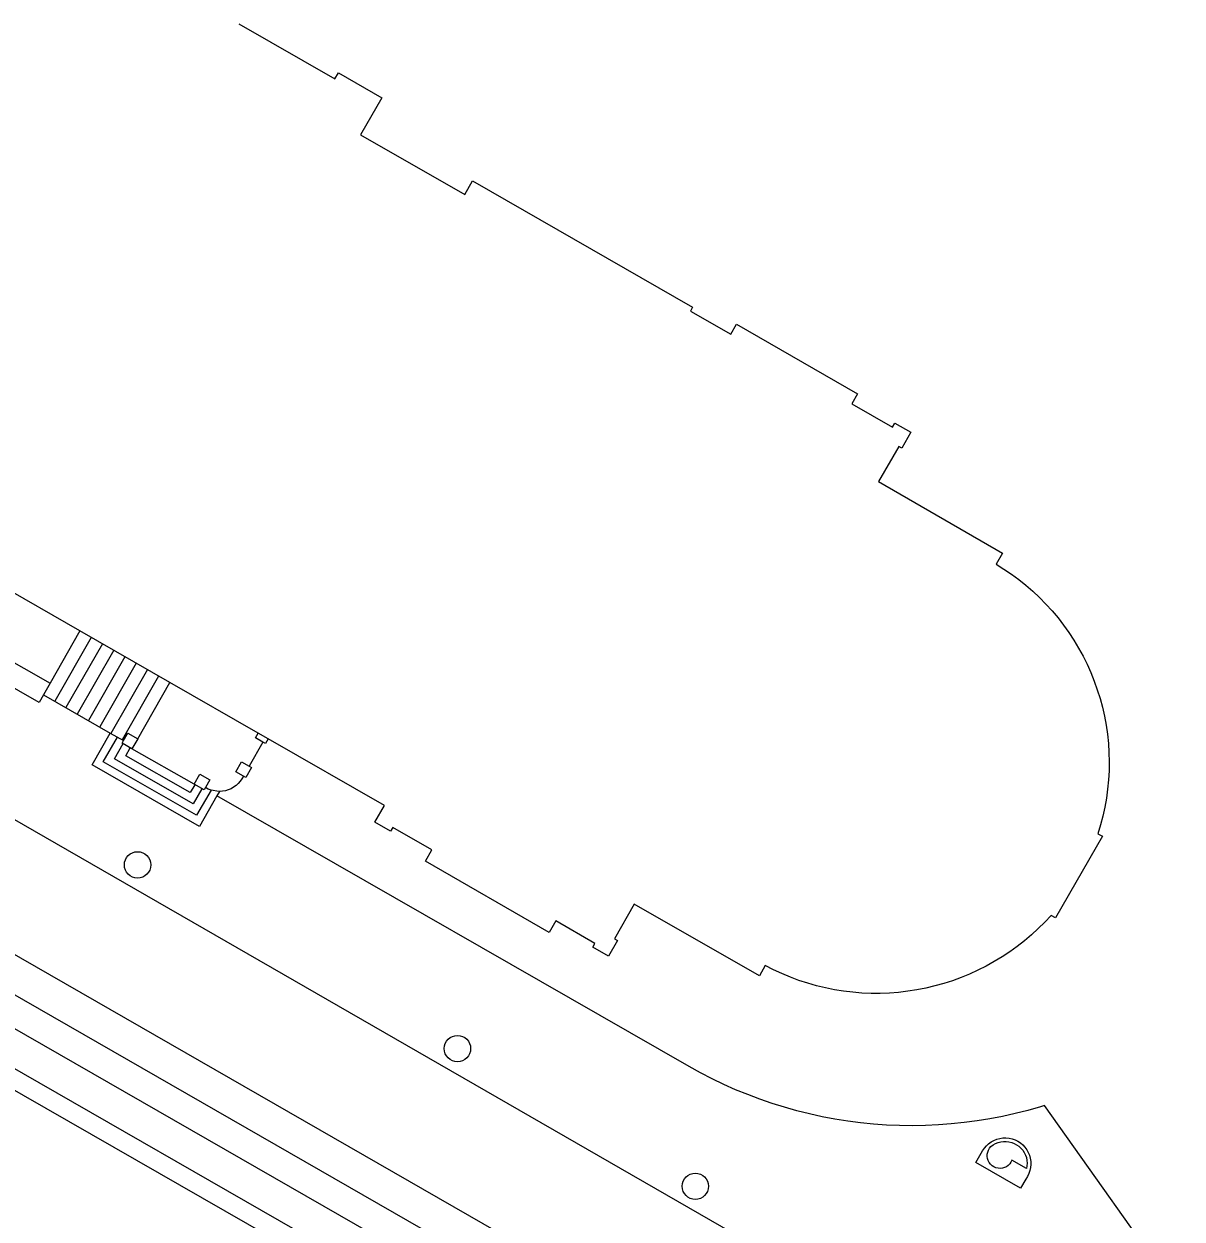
# Model space of a CAD drawing. Extents: x 122462 to 123306, y 485548 to 486417.
# Drawn here: x 123029.5 to 123078.7, y 486366.2 to 486417 of the extents above; entities that cross this region are included whole.
import ezdxf

# ---------------------------------------------------------------- set-up
doc = ezdxf.new("R2010")
doc.units = 0
for name, color, linetype in [('Level 1', 7, 'Continuous'), ('Level 17', 7, 'Continuous'), ('Level 21', 7, 'Continuous'), ('Level 22', 7, 'Continuous'), ('Level 30', 7, 'Continuous'), ('Level 31', 7, 'Continuous'), ('Level 33', 7, 'Continuous'), ('Level 37', 7, 'Continuous'), ('Level 43', 7, 'Continuous'), ('Level 53', 7, 'Continuous'), ('N werkgrens', 7, 'Continuous')]:
    doc.layers.add(name, color=color, linetype=linetype)

msp = doc.modelspace()

# ---------------------------------------------------------------- linework, layer by layer
at = {"layer": 'Level 1'}
for p, q in [((123031.911, 486391.169), (123019.989, 486397.995)), ((123035.73, 486388.983), (123031.911, 486391.169)), ((123039.479, 486386.836), (123035.73, 486388.983)), ((123039.904, 486386.593), (123039.479, 486386.836))]:
    msp.add_line(p, q, dxfattribs=at)
for points in [[(123038.655, 486416.958), (123042.74, 486414.621), (123042.889, 486414.881), (123044.737, 486413.821), (123043.836, 486412.252), (123048.259, 486409.714), (123048.588, 486410.287), (123057.938, 486404.923), (123057.843, 486404.758), (123059.561, 486403.773), (123059.809, 486404.207), (123064.948, 486401.248), (123064.699, 486400.814), (123066.439, 486399.828), (123066.533, 486399.992), (123067.215, 486399.613), (123066.827, 486398.936), (123066.697, 486399.011), (123065.837, 486397.521), (123071.106, 486394.48), (123070.832, 486394.004), (123071.163, 486393.799), (123071.485, 486393.582), (123071.798, 486393.352), (123072.102, 486393.11), (123072.396, 486392.855), (123072.68, 486392.59), (123072.953, 486392.313), (123073.215, 486392.025), (123073.465, 486391.728), (123073.703, 486391.421), (123073.929, 486391.104)], [(123073.929, 486391.104), (123074.142, 486390.779), (123074.342, 486390.446), (123074.529, 486390.104), (123074.701, 486389.756), (123074.86, 486389.402), (123075.005, 486389.041), (123075.135, 486388.674), (123075.251, 486388.303), (123075.352, 486387.928), (123075.438, 486387.549), (123075.508, 486387.166), (123075.564, 486386.782), (123075.604, 486386.395), (123075.629, 486386.007), (123075.638, 486385.618), (123075.632, 486385.23), (123075.61, 486384.841), (123075.574, 486384.454), (123075.521, 486384.069), (123075.454, 486383.686), (123075.371, 486383.306), (123075.274, 486382.93), (123075.161, 486382.558), (123075.352, 486382.449), (123073.361, 486378.979), (123073.17, 486379.088), (123072.903, 486378.802), (123072.626, 486378.527), (123072.338, 486378.263), (123072.039, 486378.011), (123071.731, 486377.77), (123071.414, 486377.542), (123071.089, 486377.326), (123070.755, 486377.124), (123070.413, 486376.934), (123070.064, 486376.758), (123069.709, 486376.596), (123069.347, 486376.447), (123068.98, 486376.313), (123068.608, 486376.194), (123068.232, 486376.089), (123067.852, 486375.999), (123067.468, 486375.923), (123067.082, 486375.863), (123066.694, 486375.818), (123066.304, 486375.789), (123065.914, 486375.774), (123065.523, 486375.775), (123065.133, 486375.791), (123064.743, 486375.823), (123064.355, 486375.869), (123063.969, 486375.931), (123063.586, 486376.008), (123063.207, 486376.099), (123062.831, 486376.206), (123062.459, 486376.327), (123062.093, 486376.463), (123061.732, 486376.613), (123061.377, 486376.776), (123061.029, 486376.954), (123060.779, 486376.519), (123055.463, 486379.568), (123054.619, 486378.095), (123054.749, 486378.02), (123054.37, 486377.36), (123053.702, 486377.743), (123053.791, 486377.899), (123052.123, 486378.854), (123051.84, 486378.36), (123046.59, 486381.39), (123046.863, 486381.867), (123045.197, 486382.822), (123045.108, 486382.667), (123044.439, 486383.049), (123044.848, 486383.762), (123039.904, 486386.593)]]:
    msp.add_lwpolyline(points, dxfattribs=at)
at = {"layer": 'Level 17'}
for points in [[(123071.246, 486358.256), (123070.513, 486358.818), (123069.771, 486359.37), (123069.02, 486359.909), (123068.262, 486360.437), (123067.495, 486360.953), (123066.72, 486361.458), (123065.938, 486361.95), (123061.617, 486364.456), (123017.983, 486389.558), (122982.139, 486410.179), (122982.051, 486410.237), (122981.972, 486410.307), (122981.903, 486410.386), (122981.844, 486410.473), (122981.798, 486410.568), (122979.986, 486414.973), (122979.94, 486415.068), (122979.881, 486415.155), (122979.812, 486415.234), (122979.733, 486415.304), (122979.645, 486415.362), (122976.865, 486416.958)], [(123013.204, 486380.779), (123042.881, 486363.771)], [(123071.878, 486367.501), (123069.976, 486368.59), (123070.263, 486369.09), (123070.336, 486369.2), (123070.421, 486369.301), (123070.518, 486369.391), (123070.625, 486369.468), (123070.74, 486369.532), (123070.863, 486369.582), (123070.99, 486369.617), (123071.121, 486369.636), (123071.253, 486369.639), (123071.384, 486369.626), (123071.513, 486369.598), (123071.638, 486369.554), (123071.756, 486369.495), (123071.867, 486369.423), (123071.968, 486369.338), (123072.058, 486369.241), (123072.136, 486369.135), (123072.2, 486369.019), (123072.25, 486368.897), (123072.285, 486368.77), (123072.304, 486368.639), (123072.308, 486368.507), (123072.292, 486368.375), (123072.263, 486368.246), (123072.22, 486368.12), (123072.165, 486367.999), (123072.098, 486367.885), (123071.878, 486367.501)]]:
    msp.add_lwpolyline(points, dxfattribs=at)
at = {"layer": 'Level 21'}
for p, q in [((123018.718, 486395.776), (123030.638, 486388.946)), ((123030.638, 486388.946), (123030.359, 486388.46)), ((123034.362, 486386.594), (123034.119, 486386.169))]:
    msp.add_line(p, q, dxfattribs=at)
for points in [[(123030.359, 486388.46), (123030.17, 486388.13), (123020.287, 486393.792), (123018.249, 486394.959), (123018.439, 486395.29)], [(123033.761, 486386.511), (123033.946, 486386.833), (123034.362, 486386.594)], [(123039.682, 486386.446), (123039.361, 486386.63), (123039.479, 486386.836)], [(123034.119, 486386.169), (123033.702, 486386.407), (123033.761, 486386.511)], [(123039.904, 486386.593), (123039.787, 486386.386), (123039.682, 486386.446)], [(123038.855, 486385.001), (123038.533, 486385.185), (123038.777, 486385.611), (123039.098, 486385.427)], [(123036.755, 486384.659), (123036.999, 486385.085), (123037.424, 486384.841), (123037.241, 486384.521)], [(123039.098, 486385.427), (123039.203, 486385.368), (123038.959, 486384.942), (123038.855, 486385.001)], [(123037.241, 486384.521), (123037.181, 486384.416), (123036.755, 486384.659)]]:
    msp.add_lwpolyline(points, dxfattribs=at)
at = {"layer": 'Level 22'}
for p, q in [((123030.359, 486388.46), (123033.197, 486386.835)), ((123033.197, 486386.835), (123033.761, 486386.511)), ((123039.682, 486386.446), (123039.098, 486385.427))]:
    msp.add_line(p, q, dxfattribs=at)
for points in [[(123038.855, 486385.001), (123038.794, 486384.889), (123038.721, 486384.784), (123038.637, 486384.688), (123038.543, 486384.603), (123038.439, 486384.528), (123038.328, 486384.466), (123038.21, 486384.417), (123038.088, 486384.381), (123037.962, 486384.359), (123037.835, 486384.352)], [(123037.835, 486384.352), (123037.814, 486384.352), (123037.484, 486384.408), (123037.359, 486384.457), (123037.241, 486384.521)]]:
    msp.add_lwpolyline(points, dxfattribs=at)
at = {"layer": 'Level 30'}
for p, q in [((123031.911, 486391.169), (123030.638, 486388.946)), ((123034.362, 486386.594), (123035.73, 486388.983)), ((123036.755, 486384.659), (123034.119, 486386.169))]:
    msp.add_line(p, q, dxfattribs=at)
at = {"layer": 'Level 31'}
msp.add_line((123037.835, 486384.352), (123037.728, 486384.165), dxfattribs=at)
msp.add_lwpolyline([(123037.728, 486384.165), (123036.985, 486382.869), (123032.422, 486385.482), (123033.197, 486386.835)], dxfattribs=at)
at = {"layer": 'Level 33'}
for p, q in [((123032.389, 486390.897), (123030.836, 486388.186)), ((123032.867, 486390.623), (123031.314, 486387.913)), ((123033.344, 486390.35), (123031.791, 486387.639)), ((123033.821, 486390.077), (123032.269, 486387.366)), ((123034.299, 486389.803), (123032.747, 486387.092)), ((123034.776, 486389.53), (123033.224, 486386.819)), ((123035.253, 486389.257), (123033.7, 486386.546))]:
    msp.add_line(p, q, dxfattribs=at)
for points in [[(123037.484, 486384.408), (123036.855, 486383.347), (123032.9, 486385.612), (123033.501, 486386.661)], [(123037.094, 486384.466), (123036.726, 486383.824), (123033.377, 486385.742), (123033.745, 486386.383)], [(123036.79, 486384.639), (123036.596, 486384.302), (123033.855, 486385.871), (123034.049, 486386.209)]]:
    msp.add_lwpolyline(points, dxfattribs=at)
at = {"layer": 'Level 37'}
for points in [[(122951.816, 486416.958), (123052.678, 486359.058)], [(122954.79, 486416.958), (123053.415, 486360.342)], [(123054.664, 486361.047), (122957.327, 486416.958)], [(123055.402, 486362.33), (122960.298, 486416.958)]]:
    msp.add_lwpolyline(points, dxfattribs=at)
at = {"layer": 'Level 43'}
msp.add_lwpolyline([(123072.127, 486368.334), (123071.507, 486368.689), (123071.467, 486368.606), (123071.413, 486368.532), (123071.347, 486368.467), (123071.272, 486368.414), (123071.189, 486368.375), (123071.1, 486368.351), (123071.009, 486368.341), (123070.917, 486368.348), (123070.827, 486368.369), (123070.743, 486368.406), (123070.666, 486368.456), (123070.598, 486368.518), (123070.542, 486368.591), (123070.499, 486368.672), (123070.47, 486368.76), (123070.457, 486368.851), (123070.459, 486368.943), (123070.476, 486369.033), (123070.508, 486369.119), (123070.555, 486369.199), (123070.614, 486369.269), (123070.708, 486369.339), (123070.811, 486369.396), (123070.919, 486369.44), (123071.032, 486369.47), (123071.148, 486369.486), (123071.265, 486369.487), (123071.382, 486369.473), (123071.496, 486369.445), (123071.605, 486369.403), (123071.708, 486369.348), (123071.804, 486369.28), (123071.89, 486369.201), (123071.966, 486369.112), (123072.03, 486369.014), (123072.082, 486368.909), (123072.119, 486368.798), (123072.143, 486368.683), (123072.152, 486368.566), (123072.147, 486368.449), (123072.127, 486368.334)], dxfattribs=at)
at = {"layer": 'Level 53'}
for centre in [(123034.357, 486381.234), (123047.949, 486373.43), (123058.055, 486367.581)]:
    msp.add_circle(centre, 0.56, dxfattribs=at)
at = {"layer": 'N werkgrens'}
msp.add_lwpolyline([(123078.737, 486362.776), (123072.89, 486371.01), (123072.715, 486370.957), (123072.185, 486370.806), (123071.65, 486370.67), (123071.112, 486370.55), (123070.571, 486370.446), (123070.027, 486370.357), (123069.48, 486370.284), (123068.932, 486370.227), (123068.382, 486370.186), (123067.831, 486370.161), (123067.28, 486370.152), (123066.729, 486370.159), (123066.178, 486370.181), (123065.628, 486370.22), (123065.079, 486370.275), (123064.533, 486370.346), (123063.988, 486370.432), (123063.446, 486370.535), (123062.908, 486370.653), (123062.373, 486370.786), (123061.842, 486370.935), (123061.316, 486371.099), (123060.795, 486371.279), (123060.279, 486371.474), (123059.769, 486371.683), (123059.265, 486371.907), (123058.768, 486372.146), (123058.278, 486372.399), (123057.796, 486372.666), (123037.728, 486384.165)], dxfattribs=at)

doc.saveas('drawing.dxf')
